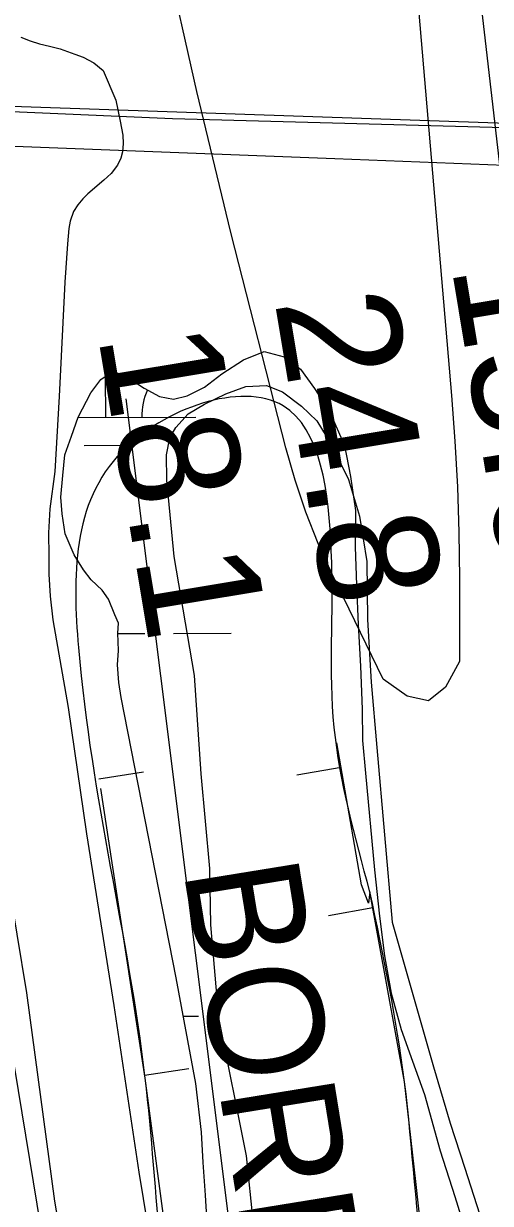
# Model space of a CAD drawing. Extents: x 3419139 to 3457078, y 540382 to 565875.
# Drawn here: x 3437900 to 3438159, y 546482 to 547137 of the extents above; entities that cross this region are included whole.
import ezdxf

# ---------------------------------------------------------------- set-up
doc = ezdxf.new("R2010")
doc.units = 0
for name, color, linetype in [('V-BORW-IDEN', 7, 'Continuous'), ('V-BORW-LINE', 7, 'Continuous'), ('V-CHAN-DOCK', 7, 'Continuous'), ('V-FLOD-BASE', 7, 'Continuous'), ('V-LEVE-TOET', 7, 'Continuous'), ('V-RIVR-EDGE', 7, 'Continuous'), ('V-RIVR-RANG', 7, 'Continuous'), ('V-SITE-VEGE', 7, 'Continuous'), ('V-SURV-LINE', 7, 'Continuous'), ('V-TOPO-MINR', 7, 'Continuous'), ('V-TOPO-SHOR', 7, 'Continuous'), ('V-UTIL-LINE', 7, 'Continuous'), ('V-WETL-SWMP', 7, 'Continuous')]:
    doc.layers.add(name, color=color, linetype=linetype)

msp = doc.modelspace()

# ---------------------------------------------------------------- linework, layer by layer
at = {"layer": 'V-BORW-LINE'}
for p, q in [((3438076.02, 546724.13), (3438051.38, 546719.87)), ((3437941.42, 546717.84), (3437966.13, 546721.68)), ((3438093.66, 546646.12), (3438069.07, 546641.62)), ((3437966.76, 546553.18), (3437991.47, 546556.97))]:
    msp.add_line(p, q, dxfattribs=at)
for points in [[(3438092.02, 546655.07), (3438091.15, 546648.82), (3438087.28, 546659.01), (3438073.64, 546737.87)], [(3437942.25, 546712.52), (3437948.67, 546671.17), (3437967.01, 546551.57), (3437979.67, 546455.42), (3437992.74, 546359.28), (3437997.56, 546340.87), (3438008.53, 546314.14), (3438013.51, 546300.66), (3438016.78, 546286.78), (3438028.67, 546163.44), (3438039.69, 546044.1)], [(3438278.93, 546078.47), (3438276.06, 546100.66), (3438256.5, 546159.84), (3438221.81, 546227.61), (3438185.94, 546293.87), (3438161.59, 546338.64), (3438137.5, 546383.7), (3438132.03, 546396.74), (3438126.84, 546417.38), (3438123.54, 546438.47), (3438117.54, 546494.06), (3438111.24, 546549.53), (3438101.67, 546602.31), (3438092.02, 546655.07)]]:
    msp.add_lwpolyline(points, dxfattribs=at)
for points in [[(3438092.02, 546655.07), (3438072.18, 546746.33), (3438070.57, 546844.66), (3438043.73, 546925.07), (3437954.19, 546899.65), (3437930.11, 546790.72), (3437967.01, 546551.57), (3437992.74, 546359.28), (3438016.78, 546286.78), (3438040.07, 546040.04), (3438070.94, 545836.65)], [(3438292.3, 545837.61), (3438289.94, 545913.29), (3438256.5, 546159.84), (3438185.94, 546293.87), (3438137.5, 546383.7), (3438123.54, 546438.47), (3438111.24, 546549.53), (3438092.02, 546655.07)]]:
    msp.add_spline(points, degree=3, dxfattribs=at)
at = {"layer": 'V-CHAN-DOCK'}
for points in [[(3437833.41, 547093.53), (3438346.48, 547075.97), (3438397.99, 547085.37), (3438396.92, 547133.01), (3438391.88, 547132.98), (3438391.81, 547144.09)], [(3438346.34, 547051.54), (3438072.57, 547062.22), (3437836.66, 547071.3)]]:
    msp.add_lwpolyline(points, dxfattribs=at)
at = {"layer": 'V-FLOD-BASE'}
msp.add_lwpolyline([(3437879.56, 546729.21), (3437901.22, 546598.95), (3437916.8, 546483.16), (3437930.62, 546402.92)], dxfattribs=at)
at = {"layer": 'V-LEVE-TOET'}
for points in [[(3437898.02, 547129.81), (3437903.18, 547127.82), (3437908.48, 547126.12), (3437913.92, 547124.69), (3437919.93, 547123.26), (3437928.02, 547120.42), (3437932.62, 547118.57), (3437938.61, 547115.6), (3437943.9, 547111.24), (3437950.79, 547094.85), (3437953.24, 547083.09), (3437954.73, 547075.26), (3437954.98, 547070.65), (3437954.54, 547066.04), (3437953.54, 547062.55), (3437951.84, 547058.64), (3437948.18, 547054.05), (3437944.25, 547050.3), (3437935.26, 547042.67), (3437932.59, 547040.03), (3437929.77, 547036.55), (3437927.38, 547032.93), (3437925.39, 547027.49), (3437924.81, 547023.44), (3437923.92, 547014.92), (3437922.54, 546993.68), (3437919.39, 546930.1), (3437916.91, 546888.61), (3437914.14, 546867.8), (3437913.5, 546854.39), (3437913.57, 546841.53), (3437913.65, 546831.46), (3437914.28, 546819.3), (3437915.88, 546806.15), (3437924.41, 546757.46), (3437934.49, 546687.24), (3437949.74, 546591.83), (3437963.61, 546499.37)], [(3437963.61, 546499.37), (3437992.25, 546324.92), (3438013.64, 546153.59), (3438034.77, 545986.02), (3438054.19, 545836.58)]]:
    msp.add_lwpolyline(points, dxfattribs=at)
at = {"layer": 'V-RIVR-EDGE'}
msp.add_spline([(3438029.6, 548401.43), (3438045.73, 548402.06), (3438053.4, 548398.75), (3438061.79, 548390.32), (3438061.77, 548385.2), (3438061.75, 548375.7), (3438057.34, 548366.21), (3438052.93, 548358.17), (3438050.73, 548351.97), (3438051.06, 548340.63), (3438052.5, 548331.86), (3438054.32, 548327.47), (3438053.57, 548319.42), (3438050.98, 548307.73), (3438050.59, 548295.31), (3438050.56, 548286.17), (3438052.7, 548262.77), (3438054.46, 548237.91), (3438056.96, 548212.31), (3438063.86, 548193.29), (3438064.89, 548167.69), (3438067.34, 548123.09), (3438069.47, 548097.13), (3438073.45, 548080.67), (3438079.99, 548063.84), (3438085.82, 548055.05), (3438092.37, 548044.07), (3438096.37, 548034.56), (3438099.99, 548022.48), (3438101.78, 548005.66), (3438104.97, 547964.72), (3438108.52, 547922.3), (3438110.26, 547886.47), (3438114.23, 547867.46), (3438119.66, 547845.88), (3438125.12, 547835.26), (3438137.83, 547801.23), (3438150.88, 547759.89), (3438154.82, 547724.79), (3438158.04, 547698.46), (3438169.17, 547616.55), (3438172.41, 547594.25), (3438175.3, 547583.27), (3438178.2, 547571.93), (3438178.18, 547561.33), (3438178.15, 547552.56), (3438179.97, 547548.9), (3438186.55, 547549.25), (3438192.03, 547546.31), (3438193.11, 547541.19), (3438193.1, 547535.71), (3438190.9, 547531.33), (3438186.13, 547526.95), (3438185.75, 547521.84), (3438187.21, 547518.18), (3438190.12, 547513.05), (3438190.1, 547507.2), (3438190.09, 547500.62), (3438190.08, 547497.7), (3438185.31, 547491.5), (3438184.57, 547485.65), (3438186.01, 547476.51), (3438194.33, 547443.95), (3438199.03, 547422.74), (3438199, 547408.12), (3438201.16, 547394.22), (3438204.04, 547375.57), (3438203.99, 547358.76), (3438204.3, 547334.26), (3438206.07, 547310.13), (3438210.73, 547274.66), (3438218.3, 547230.05), (3438220.47, 547219.81), (3438225.94, 547215.77), (3438232.52, 547215.76), (3438232.87, 547211.37), (3438229.94, 547206.62), (3438229.92, 547198.95), (3438232.46, 547191.63), (3438235.37, 547186.14), (3438235.36, 547182.48), (3438234.97, 547173.35), (3438233.5, 547167.5), (3438230.2, 547164.22), (3438223.61, 547162.04), (3438223.97, 547157.29), (3438226.15, 547152.17), (3438229.07, 547150.33), (3438234.92, 547151.41), (3438243.69, 547152.85), (3438248.44, 547149.19), (3438249.88, 547140.04), (3438251.3, 547125.78), (3438250.55, 547117.01), (3438245.78, 547109.71), (3438239.19, 547106.81), (3438225.66, 547102.09), (3438222.36, 547099.17), (3438219.42, 547093.7), (3438217.2, 547082.73), (3438216.8, 547067.75), (3438218.96, 547055.68), (3438228.8, 547041.03), (3438234.26, 547034.81), (3438234.24, 547026.76), (3438234.23, 547019.82), (3438234.58, 547013.97), (3438237.12, 547005.55), (3438239.28, 546994.58), (3438242.56, 546990.92), (3438247.68, 546989.44), (3438253.51, 546981.75), (3438257.5, 546969.31), (3438259.67, 546959.44), (3438258.9, 546944.09), (3438254.86, 546937.52), (3438253.38, 546932.04), (3438253.37, 546924.73), (3438259.2, 546918.86), (3438262.47, 546912.28), (3438266.09, 546895.82), (3438272.63, 546878.99), (3438274.42, 546864.73), (3438272.92, 546851.2), (3438272.17, 546840.24), (3438274.72, 546839.87), (3438276.2, 546844.25), (3438280.23, 546850.45), (3438283.52, 546849.72), (3438283.88, 546845.33), (3438283.85, 546832.9), (3438282.36, 546823.4), (3438276.86, 546817.56), (3438271, 546811.36), (3438270.99, 546807.71), (3438272.79, 546798.57), (3438280.81, 546788.31), (3438282.27, 546788.67), (3438287.77, 546791.95), (3438291.78, 546790.11), (3438292.5, 546784.26), (3438292.13, 546781.34), (3438288.46, 546778.79), (3438285.53, 546773.68), (3438283.32, 546766.74), (3438282.92, 546755.41), (3438281.8, 546746.64), (3438286.87, 546723.96), (3438290.44, 546690.68), (3438295.81, 546645.34), (3438301.55, 546600), (3438307.65, 546556.49), (3438313.8, 546530.88), (3438318.89, 546519.54), (3438322.18, 546516.97), (3438327.66, 546516.96), (3438334.96, 546511.09), (3438335.65, 546496.47), (3438336, 546487.33), (3438324.64, 546477.49), (3438318.05, 546473.12), (3438311.08, 546463.26), (3438310.32, 546450.47), (3438315.29, 546393.07), (3438320.63, 546335.3), (3438324.19, 546295.08), (3438331.7, 546227.8), (3438340.67, 546159.42), (3438344.25, 546128.34), (3438362.26, 546020.82), (3438369.81, 545972.19), (3438381.01, 545918.42), (3438383.89, 545900.5), (3438384.97, 545890.63), (3438384.95, 545884.42), (3438385.28, 545868.33), (3438388.9, 545854.8), (3438393.3, 545838.05)], degree=3, dxfattribs=at)
at = {"layer": 'V-SITE-VEGE'}
for p, q in [((3438011.91, 546931.67), (3438023.1, 546935.73)), ((3438023.1, 546935.73), (3438034.62, 546936.35)), ((3438034.62, 546936.35), (3438043.53, 546932.86)), ((3438000.19, 546925.89), (3438011.91, 546931.67)), ((3438043.53, 546932.86), (3438053.97, 546924.72)), ((3437984.13, 546912.92), (3437991.05, 546920.62)), ((3437991.05, 546920.62), (3438000.19, 546925.89)), ((3438053.97, 546924.72), (3438062.51, 546916.6)), ((3438062.51, 546916.6), (3438070.35, 546903.84)), ((3437979.07, 546897.83), (3437980.84, 546907.27)), ((3437980.84, 546907.27), (3437984.13, 546912.92)), ((3438070.35, 546903.84), (3438080.03, 546884.02)), ((3437979.16, 546883.74), (3437979.07, 546897.83)), ((3437983.21, 546841.27), (3437979.16, 546883.74)), ((3438080.03, 546884.02), (3438086.27, 546863.71)), ((3438086.27, 546863.71), (3438090.25, 546838.6)), ((3437994.52, 546775.22), (3437983.21, 546841.27)), ((3438090.25, 546838.6), (3438090.58, 546806.29)), ((3438090.58, 546806.29), (3438092.62, 546771.57)), ((3437998.33, 546720.55), (3437994.52, 546775.22)), ((3438092.62, 546771.57), (3438095.85, 546735.12)), ((3438095.85, 546735.12), (3438104.4, 546638.15)), ((3438003.02, 546667.95), (3437998.33, 546720.55)), ((3438003.7, 546636.67), (3438003.02, 546667.95)), ((3438008.04, 546585.09), (3438003.7, 546636.67)), ((3438104.4, 546638.15), (3438127.32, 546557.78)), ((3438023.42, 546508.36), (3438008.04, 546585.09)), ((3438127.32, 546557.78), (3438136.59, 546526.62)), ((3438136.59, 546526.62), (3438144.7, 546501.48)), ((3438027.33, 546470.7), (3438023.42, 546508.36)), ((3438144.7, 546501.48), (3438152.97, 546476.18))]:
    msp.add_line(p, q, dxfattribs=at)
at = {"layer": 'V-SURV-LINE'}
msp.add_lwpolyline([(3437726.61, 547578.62), (3437925.92, 546366.6)], dxfattribs=at)
msp.add_lwpolyline([(3437726.61, 547578.62), (3437925.92, 546366.6)], dxfattribs=at)
at = {"layer": 'V-TOPO-MINR'}
for points in [[(3438096.72, 547640.47), (3438166.56, 547036.4), (3438169.46, 547011.53), (3438172.38, 546986.66), (3438175.34, 546961.8), (3438178.32, 546936.94), (3438183.62, 546893.11), (3438183.98, 546890.17), (3438184.36, 546887.22), (3438184.76, 546884.28), (3438185.16, 546881.34), (3438287.26, 546165.36), (3438289.67, 546147.97), (3438292, 546130.56), (3438296.32, 546095.71), (3438298.64, 546078.31), (3438301.32, 546060.98), (3438304.53, 546043.73), (3438308.09, 546026.55), (3438328.72, 545934.23), (3438329.2, 545932.49), (3438330.53, 545929.15), (3438353.42, 545837.88)], [(3438109.21, 547260.23), (3438137.42, 546930.73), (3438139.26, 546905.36), (3438140.68, 546879.98), (3438141.45, 546854.56), (3438141.78, 546829.13), (3438141.81, 546782.95), (3438133.92, 546768.69), (3438124.49, 546761.17), (3438112.71, 546763.79), (3438099.37, 546773.17), (3438070.98, 546831.51), (3438063.3, 546848.59), (3438056.34, 546865.94), (3438050.45, 546883.68), (3438045.28, 546901.68), (3438014.82, 547021.31), (3437995.9, 547099.53), (3437978.21, 547178)]]:
    msp.add_lwpolyline(points, dxfattribs=at)
at = {"layer": 'V-TOPO-SHOR'}
msp.add_line((3438093.43, 545836.75), (3437956.66, 546928.86), dxfattribs=at)
at = {"layer": 'V-UTIL-LINE'}
msp.add_lwpolyline([(3437625.84, 547121.37), (3437627.21, 547116.8), (3437625.71, 547098.17), (3437816.43, 547091.73), (3437982.35, 547084.6), (3438180.49, 547079.27)], dxfattribs=at)
at = {"layer": 'V-WETL-SWMP'}
for p, q in [((3438021.85, 546950.57), (3438033.26, 546955.14)), ((3438033.26, 546955.14), (3438044.28, 546952.23)), ((3438009.7, 546942.81), (3438021.85, 546950.57)), ((3438044.28, 546952.23), (3438053.49, 546945.41)), ((3437942.42, 546939.64), (3437947.06, 546942.82)), ((3437945.27, 546918.53), (3437945.17, 546941.52)), ((3437947.06, 546942.82), (3437949.56, 546943.87)), ((3437949.56, 546943.87), (3437955.6, 546942.06)), ((3437955.6, 546942.06), (3437966.59, 546934.87)), ((3438000.05, 546935.4), (3438009.7, 546942.81)), ((3438053.49, 546945.41), (3438061.26, 546934.69)), ((3437937.04, 546932.2), (3437942.42, 546939.64)), ((3437966.59, 546934.87), (3437975.11, 546930.2)), ((3437990.41, 546930.47), (3438000.05, 546935.4)), ((3438061.26, 546934.69), (3438069.73, 546921.47)), ((3437929.84, 546918.71), (3437937.04, 546932.2)), ((3437975.11, 546930.2), (3437982.93, 546928.73)), ((3437982.93, 546928.73), (3437990.41, 546930.47)), ((3438069.73, 546921.47), (3438077.81, 546902.92)), ((3437926.22, 546908.06), (3437929.84, 546918.71)), ((3437929.76, 546918.46), (3437995.27, 546918.75)), ((3437922.6, 546897.76), (3437926.22, 546908.06)), ((3437933.33, 546903.04), (3437957.33, 546903.15)), ((3438077.81, 546902.92), (3438081.27, 546885.82)), ((3437921.47, 546886.37), (3437922.6, 546897.76)), ((3437920.33, 546874.28), (3437921.47, 546886.37)), ((3438081.27, 546885.82), (3438084.01, 546866.94)), ((3437920.99, 546865.02), (3437920.33, 546874.28)), ((3437922.71, 546853.98), (3437920.99, 546865.02)), ((3438084.01, 546866.94), (3438083.89, 546846.66)), ((3437927.63, 546842.21), (3437922.71, 546853.98)), ((3437932.92, 546833.99), (3437927.63, 546842.21)), ((3438083.89, 546846.66), (3438084.48, 546825.3)), ((3437937.16, 546828.27), (3437932.92, 546833.99)), ((3437943.17, 546822.54), (3437937.16, 546828.27)), ((3437946.7, 546817.54), (3437943.17, 546822.54)), ((3438084.48, 546825.3), (3438085.43, 546803.58)), ((3437950.21, 546808.98), (3437946.7, 546817.54)), ((3437952.32, 546804.34), (3437950.21, 546808.98)), ((3437951.94, 546798.65), (3437952.32, 546804.34)), ((3438085.43, 546803.58), (3438086.72, 546780.44)), ((3437952.24, 546789.04), (3437951.94, 546798.65)), ((3437951.94, 546798.49), (3437966.95, 546798.55)), ((3437982.95, 546798.62), (3438014.94, 546798.76)), ((3437951.84, 546781.21), (3437952.24, 546789.04)), ((3437952.49, 546771.24), (3437951.84, 546781.21)), ((3438086.72, 546780.44), (3438087.65, 546756.59)), ((3437953.87, 546763.05), (3437952.49, 546771.24)), ((3437984.3, 546607.35), (3437953.87, 546763.05)), ((3438087.65, 546756.59), (3438087.91, 546739.15)), ((3438087.91, 546739.15), (3438089.58, 546720.99)), ((3438089.58, 546720.99), (3438094.61, 546667.22)), ((3438094.61, 546667.22), (3438097.31, 546641.58)), ((3438097.31, 546641.58), (3438100.04, 546619.5)), ((3438100.04, 546619.5), (3438103.83, 546598.84)), ((3437995.35, 546548.56), (3437984.3, 546607.35)), ((3438103.83, 546598.84), (3438109.41, 546578.52)), ((3437988.31, 546586.04), (3437996.72, 546586.07)), ((3438109.41, 546578.52), (3438115.72, 546561.04)), ((3438115.72, 546561.04), (3438122.38, 546542.5)), ((3437998.4, 546521.49), (3437995.35, 546548.56)), ((3438122.38, 546542.5), (3438131.1, 546511.13)), ((3437999.38, 546504.76), (3437998.4, 546521.49)), ((3438131.1, 546511.13), (3438139.14, 546485.82)), ((3438000.7, 546486.6), (3437999.38, 546504.76)), ((3438001.34, 546474.14), (3438000.7, 546486.6)), ((3438139.14, 546485.82), (3438146.83, 546461.21))]:
    msp.add_line(p, q, dxfattribs=at)
msp.add_arc((3438000.51, 546919.24), 35.25, 155.49661, 181.02184, dxfattribs=at)

# ---------------------------------------------------------------- texts
at = {"layer": 'V-BORW-IDEN'}
msp.add_text('BORROW PIT', height=64, rotation=279.21967, dxfattribs=at).set_placement((3437988.21, 546667.44))
at = {"layer": 'V-RIVR-RANG'}
for s, p in [('15.0', (3438137.17, 547002.66)), ('24.8', (3438039.05, 546983.14)), ('18.1', (3437940.83, 546964.13))]:
    msp.add_text(s, height=67, rotation=279.44833, dxfattribs=at).set_placement(p)

doc.saveas('drawing.dxf')
